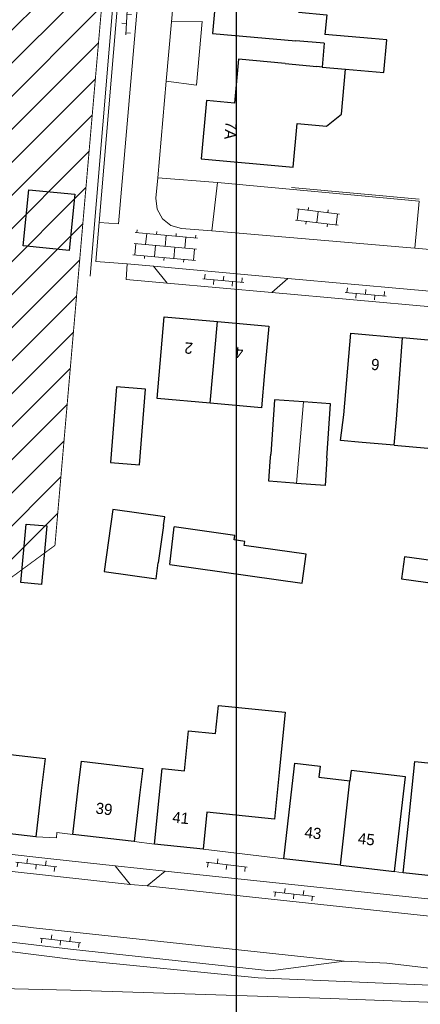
# Model space of a CAD drawing. Extents: x -1000932 to 2054797, y 285738 to 764020.
# Tile 774 of 1056: x 879274 to 922096, y 450966 to 556311. Entities that reach past the tile are written whole.
import ezdxf

# ---------------------------------------------------------------- set-up
doc = ezdxf.new("R2010")
doc.units = 0
doc.header["$MEASUREMENT"] = 0
doc.layers.add('--schets pp', color=1, linetype='CONTINUOUS')
doc.layers.add('04H', color=6, linetype='CONTINUOUS', plot=False)
for name, color, linetype, lineweight in [('B01', 1, 'CONTINUOUS', 30), ('B02', 1, 'CONTINUOUS', 30), ('B07', 1, 'CONTINUOUS', 30), ('B08', 1, 'CONTINUOUS', 0), ('B11', 1, 'CONTINUOUS', 30), ('B14', 1, 'CONTINUOUS', 30), ('S02', 7, 'CONTINUOUS', 0), ('T04', 84, 'CONTINUOUS', 0), ('T05', 84, 'CONTINUOUS', 0), ('T13', 84, 'CONTINUOUS', 0), ('T22', 7, 'CONTINUOUS', 0), ('V00', 7, 'CONTINUOUS', 0), ('Z02', 7, 'CONTINUOUS', 0)]:
    doc.layers.add(name, color=color, linetype=linetype, lineweight=lineweight)
doc.styles.add('Style-INTL_ISO_EQUAL', font='INTL_ISO_EQUAL.shx')

# ---------------------------------------------------------------- blocks, each defined once
blk = doc.blocks.new('S026')
at = {"layer": 'S02', "color": 7, "linetype": 'Continuous', "lineweight": 0}
for p, q in [((-0.0004, 0), (0.4396, 0)), ((0.0196, 0.05), (0.0196, 0)), ((0.1196, 0), (0.1196, -0.05)), ((0.2196, 0.05), (0.2196, 0)), ((0.3196, 0), (0.3196, -0.05)), ((0.4196, 0.05), (0.4196, 0))]:
    blk.add_line(p, q, dxfattribs=at)
blk = doc.blocks.new('S024')
at = {"layer": 'S02', "color": 7, "linetype": 'Continuous', "lineweight": 0}
for p, q in [((0, 0.12), (0.67, 0.12)), ((0.02, 0.12), (0.02, 0)), ((0.125, 0.15), (0.125, 0.12)), ((0.23, 0.12), (0.23, 0)), ((0.335, 0.15), (0.335, 0.12)), ((0.44, 0.12), (0.44, 0)), ((0.545, 0.15), (0.545, 0.12)), ((0.65, 0.12), (0.65, 0)), ((0, 0), (0.67, 0)), ((0.125, 0), (0.125, -0.1198)), ((0.335, 0), (0.335, -0.1198)), ((0.545, 0), (0.545, -0.1198)), ((0, -0.1198), (0.67, -0.1198)), ((0.02, -0.1198), (0.02, -0.1498)), ((0.23, -0.1198), (0.23, -0.1498)), ((0.44, -0.1198), (0.44, -0.1498)), ((0.65, -0.1198), (0.65, -0.1498))]:
    blk.add_line(p, q, dxfattribs=at)
blk = doc.blocks.new('S022')
at = {"layer": 'S02', "color": 7, "linetype": 'Continuous', "lineweight": 0}
for p, q in [((0.0308, -0.2299), (0.0308, 0.2301)), ((0.1508, -0.2299), (0.1508, 0.2301)), ((0.0008, 0.1151), (0.0308, 0.1151)), ((0.0308, 0.2101), (0.1508, 0.2101)), ((0.0308, 0.0001), (0.1508, 0.0001)), ((0.1508, 0.1051), (0.1808, 0.1051)), ((0.1508, -0.1047), (0.1808, -0.1047)), ((0.0008, -0.1147), (0.0308, -0.1147)), ((0.0308, -0.2099), (0.1508, -0.2099))]:
    blk.add_line(p, q, dxfattribs=at)
blk = doc.blocks.new('eigendomssituatie')
at = {"layer": '--schets pp', "linetype": 'Continuous', "transparency": 33554495}
h = blk.add_hatch(color=72, dxfattribs=at)
h.dxf.hatch_style = 1
edge = h.paths.add_edge_path()
edge.add_line((-4177, 36691), (18463, 34709))
edge.add_arc((17096, 29904), 4996, -8.0301, 74.11024, ccw=False)
edge.add_line((22042, 29206), (21519, 23075))
edge.add_line((21519, 23075), (20842, 15037))
edge.add_line((20842, 15037), (9221, 16017))
edge.add_line((9221, 16017), (-3884, 17237))
edge.add_line((-3884, 17237), (-5436, 504))
edge.add_line((-5436, 504), (0, 0))
edge.add_line((0, 0), (-2500, -26949))
edge.add_line((-2500, -26949), (-6847, -26546))
edge.add_line((-6847, -26546), (-6943, -27582))
edge.add_line((-6943, -27582), (-9442, -27350))
edge.add_line((-9442, -27350), (-9346, -26314))
edge.add_line((-9346, -26314), (-13692, -25911))
edge.add_line((-13692, -25911), (-13547, -23805))
edge.add_line((-13547, -23805), (-35801, -21685))
edge.add_line((-35801, -21685), (-39085, -21481))
edge.add_line((-39085, -21481), (-35449, 20057))
edge.add_line((-35449, 20057), (-40996, 20385))
edge.add_line((-40996, 20385), (-40395, 23168))
edge.add_arc((-32073, 19914), 8936, 110.35386, 158.64176, ccw=False)
edge.add_line((-35181, 28292), (-16026, 34807))
edge.add_arc((-6099, 10583), 26179, 85.78799, 112.28329, ccw=False)
h = blk.add_hatch(color=140, dxfattribs=at)
h.dxf.hatch_style = 1
h.paths.add_polyline_path([(9221, 16017), (-3884, 17237), (-5436, 504), (0, 0), (-2500, -26949), (-6847, -26546), (-6943, -27582), (-9442, -27350), (-9346, -26314), (-13692, -25911), (-13542, -23750), (-24868, -22700), (-35971, -21670), (-39085, -21481), (-35919, 15171), (-35449, 20057), (-40996, 20385), (-45060, -52868), (-5988, -60874), (-5392, -55500), (3604, -48873)])
at = {"layer": '--schets pp', "color": 72, "linetype": 'Continuous', "const_width": 250}
blk.add_lwpolyline([(-4177, 36691), (18463, 34709, -0.3745828), (22042, 29206), (21519, 23075), (20842, 15037), (9221, 16017), (-3884, 17237), (-5436, 504), (0, 0), (-2500, -26949), (-6847, -26546), (-6943, -27582), (-9442, -27350), (-9346, -26314), (-13692, -25911), (-13547, -23805), (-35801, -21685), (-39085, -21481), (-35449, 20057), (-40996, 20385), (-40395, 23168, -0.2138699), (-35181, 28292), (-16026, 34807, -0.1161254)], format="xyb", close=True, dxfattribs=at)
at = {"layer": '--schets pp', "color": 140, "linetype": 'Continuous', "const_width": 250}
blk.add_lwpolyline([(9221, 16017), (-3884, 17237), (-5436, 504), (0, 0), (-2500, -26949), (-6847, -26546), (-6943, -27582), (-9442, -27350), (-9346, -26314), (-13692, -25911), (-13542, -23750), (-24868, -22700), (-35971, -21670), (-39085, -21481), (-35919, 15171), (-35449, 20057), (-40996, 20385), (-45060, -52868), (-5988, -60874), (-5392, -55500), (3604, -48873)], close=True, dxfattribs=at)

msp = doc.modelspace()

# ---------------------------------------------------------------- hatches: boundary and pattern name
at = {"layer": '--schets pp', "linetype": 'Continuous'}
h = msp.add_hatch(dxfattribs=at)
h.set_pattern_fill('ANSI31', color=241, scale=20000)
h.set_pattern_definition([(45, (528312, 0), (-1767.767, 1767.767), [])])
edge = h.paths.add_edge_path()
edge.add_line((884116.828, 599424.851), (882423.395, 580081.091))
edge.add_line((882423.395, 580081.091), (889913.744, 579453.983))
edge.add_line((889913.744, 579453.983), (883041.958, 500066.664))
edge.add_line((883041.958, 500066.664), (873929.617, 493354.472))
edge.add_line((873929.617, 493354.472), (872686.018, 482143.686))
edge.add_line((872686.018, 482143.686), (872199.183, 482209.964))
edge.add_line((872199.183, 482209.964), (869066.62, 459200.025))
edge.add_line((869066.62, 459200.025), (843234.372, 465342.604))
edge.add_line((843234.372, 465342.604), (846552.823, 486994.847))
edge.add_line((846552.823, 486994.847), (814337.088, 493299.452))
edge.add_line((814337.088, 493299.452), (818906.995, 575452.455))
edge.add_arc((837543.896, 574415.744), 18665.712, 106.97638787, 176.81610148, ccw=False)
edge.add_line((832093.926, 592268.101), (850249.646, 598455.689))
edge.add_arc((864026.501, 564014.999), 37093.974, 88.43968645, 111.80223877, ccw=False)
edge.add_line((865036.541, 601095.219), (866560.327, 600961.82))
edge.add_line((866560.327, 600961.82), (884116.828, 599424.851))
edge = h.paths.add_edge_path(flags=16)
edge.add_line((873282.823, 590335.058), (871586.074, 570953.43))
edge.add_line((871586.074, 570953.43), (879086.187, 570325.504))
edge.add_line((879086.187, 570325.504), (873469.291, 505435.484))
edge.add_line((873469.291, 505435.484), (864473.346, 498809.03))
edge.add_line((864473.346, 498809.03), (863877.229, 493435.155))
edge.add_line((863877.229, 493435.155), (863639.536, 493467.515))
edge.add_line((863639.536, 493467.515), (860646.315, 471481.093))
edge.add_line((860646.315, 471481.093), (854515.362, 472938.955))
edge.add_line((854515.362, 472938.955), (857891.198, 494965.624))
edge.add_line((857891.198, 494965.624), (824805.408, 501440.499))
edge.add_line((824805.408, 501440.499), (828891.56, 574897.046))
edge.add_arc((837543.896, 574415.744), 8665.712, 106.11436163, 176.81610148, ccw=False)
edge.add_line((835138.68, 582740.977), (853741.284, 589080.866))
edge.add_arc((864026.501, 564014.999), 27093.974, 89.02546679, 112.30969579, ccw=False)
edge.add_line((864487.315, 591105.053), (865688.221, 590999.921))
edge.add_line((865688.221, 590999.921), (873282.823, 590335.058))

# ---------------------------------------------------------------- linework, layer by layer
at = {"layer": '--schets pp', "color": 241, "linetype": 'Continuous', "const_width": 100}
msp.add_lwpolyline([(884116.828, 599424.851), (882423.395, 580081.091), (889913.744, 579453.983), (883041.958, 500066.664), (873929.617, 493354.472), (872686.018, 482143.686), (872199.183, 482209.964), (869066.62, 459200.025), (843234.372, 465342.604), (846552.823, 486994.847), (814337.088, 493299.452), (818906.995, 575452.455, -0.3145300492), (832093.926, 592268.101), (850249.646, 598455.689, -0.1022929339), (865036.541, 601095.219), (866560.327, 600961.82)], format="xyb", close=True, dxfattribs=at)
at = {"layer": '04H', "linetype": 'Continuous'}
msp.add_lwpolyline([(753919.355, 649191.091), (902419.355, 649191.091), (902419.355, 439191.091), (753919.355, 439191.091)], close=True, dxfattribs=at)
at = {"layer": 'B01', "flags": 128}
for points in [[(900402.221, 560740.921), (899886.221, 554838.921), (908809.221, 554058.921)], [(916887.221, 554288.921), (911907.221, 554734.921)], [(916574.221, 550792.921), (918201.221, 550644.921), (918511.221, 554144.921), (916887.221, 554288.921)], [(911823.221, 553795.921), (908809.221, 554058.921)], [(911823.221, 553795.921), (911594.221, 551238.921)], [(907641.221, 551627.921), (902662.221, 552086.921), (902226.221, 547364.921), (899235.221, 547652.921), (898665.221, 541423.921), (908517.221, 540530.921), (908940.221, 545206.921)], [(907641.221, 551627.921), (911023.221, 551307.921)], [(911594.221, 551238.921), (911023.221, 551307.921)], [(914092.221, 551014.921), (916574.221, 550792.921)], [(894291.221, 519528.921), (894727.221, 524507.921), (900413.221, 524009.921)], [(900413.221, 524009.921), (905892.221, 523529.921), (905456.221, 518548.921)], [(914231.221, 517778.921), (914667.221, 522757.921), (920203.221, 522273.921)], [(929240.221, 510370.921), (929484.221, 513159.921), (925011.221, 513550.921), (925732.221, 521789.921), (920203.221, 522273.921)], [(899651.221, 515281.921), (893965.221, 515780.921), (894291.221, 519528.921)], [(905456.221, 518548.921), (905125.221, 514800.921), (899651.221, 515281.921)], [(913907.221, 514050.921), (914231.221, 517778.921)], [(919318.221, 510776.921), (926102.221, 510182.921), (925245.221, 502006.921), (928483.221, 501723.921)], [(894192.221, 473058.921), (894511.221, 476179.921), (896897.221, 475937.921), (897333.221, 480235.921), (900217.221, 479942.921), (900521.221, 482932.921), (907666.221, 482205.921), (907012.221, 475759.921)], [(873214.221, 474788.921), (873610.221, 478238.921), (881980.221, 477277.921), (881584.221, 473828.921)], [(885536.221, 474108.921), (885875.221, 476974.921), (892424.221, 476195.921), (892086.221, 473338.921)], [(908086.221, 471508.921), (908690.221, 476772.921), (911393.221, 476461.921), (911255.221, 475259.921), (914573.221, 474878.921)], [(920784.221, 469988.921), (921501.221, 476936.921), (927121.221, 476356.921), (926404.221, 469408.921)], [(907012.221, 475759.921), (906507.221, 470785.921), (899294.221, 471518.921), (898891.221, 467559.921)], [(919904.221, 470148.921), (920499.221, 475313.921), (914700.221, 475981.921), (914573.221, 474878.921)], [(884952.221, 469144.921), (885536.221, 474108.921)], [(881584.221, 473828.921), (881014.221, 468868.921)], [(892086.221, 473338.921), (891502.221, 468373.921)], [(893686.221, 468088.921), (894192.221, 473058.921)], [(907512.221, 466540.921), (908086.221, 471508.921)], [(919327.221, 465176.921), (919904.221, 470148.921)], [(920273.221, 465017.921), (920784.221, 469988.921)], [(881014.221, 468868.921), (872644.221, 469829.921)], [(891502.221, 468373.921), (884952.221, 469144.921)], [(898891.221, 467559.921), (893686.221, 468088.921)], [(913550.221, 465843.921), (907512.221, 466540.921)], [(913550.221, 465843.921), (919327.221, 465176.921)], [(925894.221, 464439.921), (920273.221, 465017.921)]]:
    msp.add_lwpolyline(points, dxfattribs=at)
at = {"layer": 'B02', "flags": 128}
for points in [[(892732.221, 516768.921), (889622.221, 517022.921), (888962.221, 508933.921), (892072.221, 508679.921), (892732.221, 516768.921)], [(909618.221, 515414.921), (906506.221, 515627.921), (906107.221, 509823.921)], [(912116.221, 509411.921), (912515.221, 515215.921), (909618.221, 515414.921)], [(906053.221, 509031.921), (906107.221, 509823.921)], [(912116.221, 509411.921), (911951.221, 507009.921)]]:
    msp.add_lwpolyline(points, dxfattribs=at)
at = {"layer": 'B07', "flags": 128}
for points in [[(911594.221, 551238.921), (914092.221, 551014.921)], [(899651.221, 515281.921), (900413.221, 524009.921)], [(919318.221, 510776.921), (919560.221, 513554.921), (920203.221, 522273.921)], [(913550.221, 465843.921), (914573.221, 474878.921)]]:
    msp.add_lwpolyline(points, dxfattribs=at)
at = {"layer": 'B08', "flags": 128}
msp.add_lwpolyline([(909618.221, 515414.921), (908879.221, 506699.921)], dxfattribs=at)
at = {"layer": 'B11', "flags": 128}
for points in [[(909075.221, 557101.921), (912095.221, 556830.921), (911907.221, 554734.921)], [(908940.221, 545206.921), (912073.221, 544923.921), (913661.221, 546194.921), (914092.221, 551014.921)], [(915880.221, 511077.921), (913581.221, 511284.921), (913907.221, 514050.921)], [(919318.221, 510776.921), (915880.221, 511077.921)]]:
    msp.add_lwpolyline(points, dxfattribs=at)
at = {"layer": 'B14', "flags": 128}
for points in [[(879661.221, 532117.921), (880254.221, 538121.921), (885159.221, 537636.921), (884565.221, 531632.921), (879661.221, 532117.921)], [(908566.221, 506720.921), (905912.221, 506922.921), (906053.221, 509031.921)], [(908879.221, 506699.921), (908566.221, 506720.921)], [(911951.221, 507009.921), (911915.221, 506490.921), (908879.221, 506699.921)], [(894647.221, 502203.921), (894776.221, 503126.921), (889241.221, 503899.921), (888314.221, 497257.921)], [(879974.221, 502349.921), (882161.221, 502151.921), (881596.221, 495897.921), (879408.221, 496095.921), (879974.221, 502349.921)], [(894647.221, 502203.921), (894087.221, 498190.921)], [(895315.221, 498019.921), (909481.221, 496041.921), (909911.221, 499120.921), (903269.221, 500047.921), (903332.221, 500497.921), (902190.221, 500656.921), (902258.221, 501141.921), (895782.221, 502045.921)], [(895315.221, 498019.921), (895782.221, 502045.921)], [(923950.221, 495938.921), (924279.221, 498320.921), (920410.221, 498854.921), (920081.221, 496472.921), (923950.221, 495938.921)], [(888314.221, 497257.921), (893849.221, 496484.921), (894087.221, 498190.921)]]:
    msp.add_lwpolyline(points, dxfattribs=at)
at = {"layer": 'T04', "flags": 128}
for points in [[(890208.221, 569387.921), (886791.221, 528852.921)], [(900400.221, 538892.921), (894024.221, 539396.921)]]:
    msp.add_lwpolyline(points, dxfattribs=at)
at = {"layer": 'T05', "flags": 128}
for points in [[(921990.221, 537107.921), (908321.221, 538364.921)], [(884952.221, 469144.921), (883254.221, 469358.921), (883204.221, 468778.921), (881014.221, 468868.921)], [(893686.221, 468088.921), (891502.221, 468373.921)]]:
    msp.add_lwpolyline(points, dxfattribs=at)
at = {"layer": 'T13', "flags": 128}
msp.add_lwpolyline([(949532.221, 451061.921), (924776.221, 452943.921), (904754.221, 453799.921), (885270.221, 455715.921), (866022.221, 458159.921)], dxfattribs=at)
at = {"layer": 'T22', "flags": 128}
msp.add_lwpolyline([(898183.221, 549320.921), (898780.221, 556122.921)], dxfattribs=at)
at = {"layer": 'V00', "flags": 128}
for points in [[(887778.221, 534613.921), (889844.221, 534458.921), (893797.221, 580181.921)], [(892875.221, 578518.921), (891384.221, 577383.921), (887778.221, 534613.921)], [(895485.221, 556065.921), (896410.221, 566619.921)], [(894929.221, 549725.921), (895485.221, 556065.921)], [(895485.221, 556065.921), (898780.221, 556122.921)], [(894024.221, 539396.921), (894929.221, 549725.921)], [(894929.221, 549725.921), (898183.221, 549320.921)], [(893831.221, 537199.921), (894024.221, 539396.921)], [(899799.221, 533709.921), (900400.221, 538892.921)], [(900400.221, 538892.921), (921972.221, 536908.921), (921516.221, 531867.921)], [(896568.221, 533983.921), (895443.89, 534297.084), (894527.387, 535019.726), (893960.584, 536039.983), (893831.221, 537199.921)], [(887778.221, 534613.921), (887427.221, 530447.921), (890766.221, 530174.921)], [(899799.221, 533709.921), (896568.221, 533983.921)], [(899799.221, 533709.921), (920245.221, 531975.921)], [(920245.221, 531975.921), (921516.221, 531867.921)], [(921516.221, 531867.921), (923934.221, 531662.921)], [(895049.221, 528115.921), (890648.221, 528508.921), (890766.221, 530174.921)], [(890766.221, 530174.921), (893559.221, 529924.921)], [(893559.221, 529924.921), (907953.221, 528635.921)], [(893559.221, 529924.921), (895049.221, 528115.921)], [(906213.221, 527117.921), (895049.221, 528115.921)], [(907953.221, 528635.921), (906213.221, 527117.921)], [(933465.221, 526351.921), (907953.221, 528635.921)], [(950033.221, 524868.921), (949892.221, 523214.921), (906213.221, 527117.921)], [(889480.221, 465783.921), (882602.221, 466513.921), (872050.221, 467721.921), (870025.221, 466103.921)], [(907512.221, 466540.921), (898891.221, 467559.921)], [(891076.221, 463791.921), (870025.221, 466103.921)], [(889480.221, 465783.921), (894815.221, 465216.921)], [(891076.221, 463791.921), (889480.221, 465783.921)], [(894815.221, 465216.921), (892887.221, 463626.921)], [(894815.221, 465216.921), (923888.221, 462131.921)], [(920273.221, 465017.921), (919327.221, 465176.921)], [(892887.221, 463626.921), (891076.221, 463791.921)], [(925394.221, 460160.921), (892887.221, 463626.921)], [(852667.221, 462756.921), (861158.221, 459639.921), (884714.221, 456858.921), (906083.221, 454534.921), (913975.221, 455574.921)], [(852667.221, 462756.921), (869779.221, 460502.921), (880752.221, 459163.921), (913975.221, 455574.921)], [(865407.221, 453317.921), (866097.221, 453190.921), (871173.221, 452790.921), (884690.221, 452467.921), (912470.221, 451589.921), (930455.221, 450910.921), (941953.221, 450382.921), (950356.221, 450525.921), (953274.221, 451083.921), (953346.221, 451259.921), (918533.221, 455368.921), (913975.221, 455574.921)]]:
    msp.add_lwpolyline(points, dxfattribs=at)

# ---------------------------------------------------------------- block references
at = {"layer": '--schets pp', "linetype": 'Continuous'}
msp.add_blockref('eigendomssituatie', (869864.96, 554308.852), dxfattribs=at)
at = {"layer": 'S02', "xscale": 10000, "yscale": 10000, "zscale": 10000}
for name, p, rotation in [('S026', (890853.221, 559092.921), 266.9631310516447), ('S022', (910988.221, 534288.921), 83.22321716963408), ('S024', (898164.221, 531748.921), 174.7225939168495), ('S026', (898846.221, 528589.921), 354.7225939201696), ('S026', (914056.221, 527132.921), 354.7225939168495), ('S026', (883225.221, 465664.921), 173.2801201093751), ('S026', (903584.221, 465643.921), 173.2801201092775), ('S026', (910770.221, 462502.921), 173.2801201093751), ('S026', (885821.221, 457532.921), 173.2801201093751)]:
    msp.add_blockref(name, p, dxfattribs=dict(at, rotation=rotation))

# ---------------------------------------------------------------- texts
at = {"layer": 'Z02', "style": 'Style-INTL_ISO_EQUAL'}
for s, rotation, p in [('7A', 265.00791884, (901303.221, 545497.921)), ('2', 175.00791883, (897836.221, 521725.921)), ('4', 175.00791883, (903219.221, 521254.921)), ('6', 175.00791883, (917785.221, 519975.921)), ('39', 353.28012011, (887339.221, 471380.921)), ('41', 354.20389934, (895547.221, 470412.921)), ('43', 353.39396584, (909672.221, 468807.921)), ('45', 353.39396585, (915381.221, 468148.921))]:
    msp.add_text(s, height=1200, rotation=rotation, dxfattribs=at).set_placement(p)

doc.saveas('drawing.dxf')
